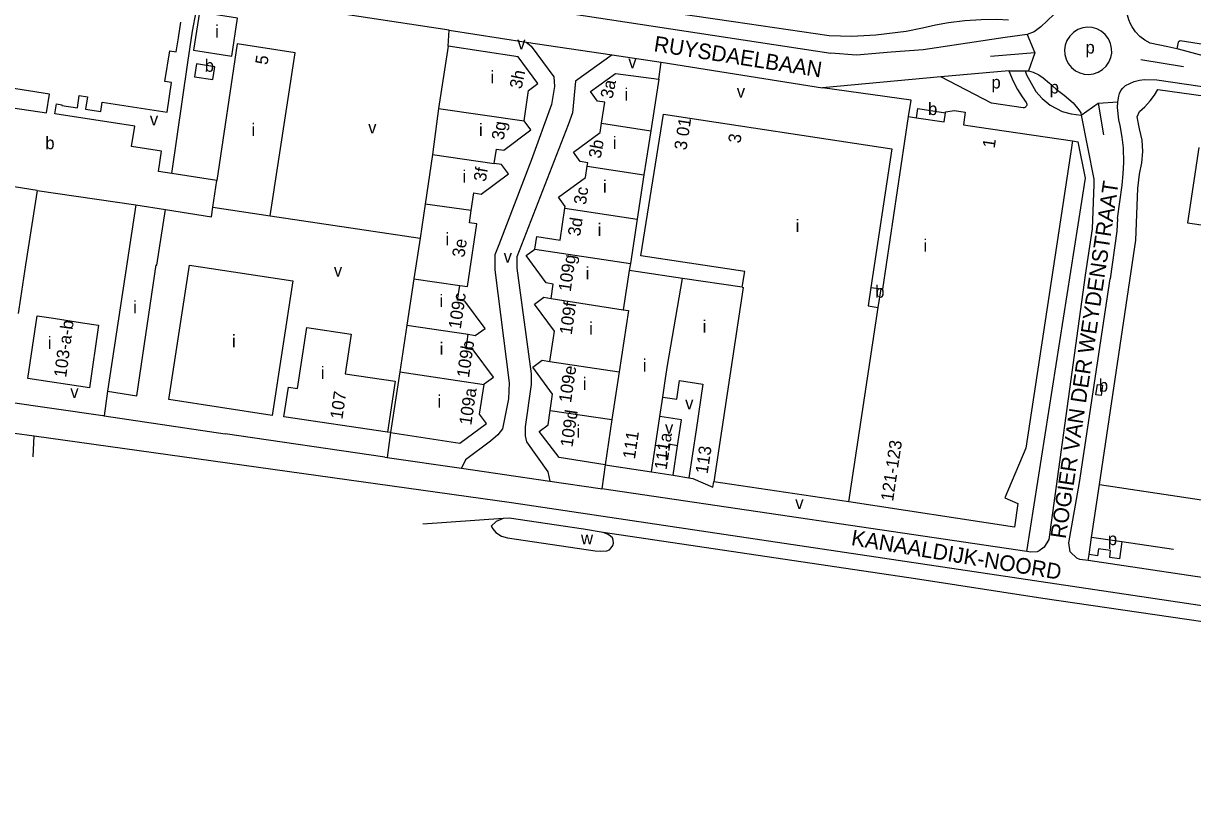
# Model space of a CAD drawing. Extents: x 163012 to 165277, y 382513 to 383987.
# Drawn here: x 163359.2 to 163733.4, y 382723.7 to 382977.2 of the extents above; entities that cross this region are included whole.
import ezdxf

# ---------------------------------------------------------------- set-up
doc = ezdxf.new("R2010")
doc.units = 0
for name, color, linetype in [('BLT_Basislijn', 7, 'Continuous'), ('BLT_Bebouwing', 7, 'Continuous'), ('BLT_Centroide', 7, 'Continuous'), ('BLT_Huisnummer', 7, 'Continuous'), ('BLT_Huisnummer_reeks', 7, 'Continuous'), ('BLT_Onderverdeling_panden', 7, 'Continuous'), ('BLT_Straatnaam', 7, 'Continuous'), ('BLT_Vlakafsluiter', 7, 'Continuous')]:
    doc.layers.add(name, color=color, linetype=linetype)

msp = doc.modelspace()

# ---------------------------------------------------------------- linework, layer by layer
at = {"layer": 'BLT_Basislijn'}
for p, q in [((163495.47, 382975.03), (163415.7, 382987.19)), ((163500, 382985.64), (163617.67, 382967.74)), ((163495.12, 382969.9), (163495.47, 382975.03)), ((163495.47, 382975.03), (163520.16, 382971.27)), ((163520.16, 382971.27), (163547.67, 382967.14)), ((163562.54, 382959.34), (163563.38, 382964.81)), ((163643.3, 382952.68), (163614.96, 382956.59)), ((163642.51, 382947.4), (163643.3, 382952.68)), ((163694.94, 382939.64), (163696.76, 382939.35)), ((163438.16, 382915.61), (163486.16, 382908.54)), ((163386.12, 382859.49), (163385.07, 382851.6)), ((163385.07, 382851.6), (163405.87, 382848.58)), ((163405.87, 382848.58), (163423.81, 382845.89)), ((163474.9, 382838.43), (163423.81, 382845.89)), ((163476.75, 382846.25), (163475.6, 382838.33)), ((163474.9, 382838.43), (163475.6, 382838.33)), ((163475.6, 382838.33), (163499.43, 382834.84)), ((163499.43, 382834.84), (163527.68, 382830.72)), ((163545.37, 382835.92), (163544.38, 382828.28)), ((163567.18, 382832.63), (163572.21, 382831.74)), ((163701.09, 382812.73), (163703.62, 382829.62)), ((163703.62, 382829.62), (163738.35, 382824.39)), ((163588.62, 382807.77), (163544.8, 382814.29)), ((163700.28, 382807.26), (163701.09, 382812.73)), ((163710.81, 382811.28), (163701.09, 382812.73)), ((163727.32, 382808.82), (163710.81, 382811.28)), ((163699.98, 382805.29), (163700.28, 382807.26)), ((163739.3, 382799.48), (163699.98, 382805.29)), ((163797.29, 382776.84), (163685.45, 382793.22))]:
    msp.add_line(p, q, dxfattribs=at)
for points in [[(163715.7, 383025), (163713.09, 383014.24), (163711.54, 383011.23), (163702.58, 382992.19), (163700.61, 382987.96), (163699.14, 382986.16), (163697.8, 382985.14), (163695.8, 382984.14), (163693.37, 382983.05), (163691.09, 382981.7), (163689.06, 382980.17), (163686.82, 382978.05), (163684.89, 382976.15), (163682.7, 382974.56), (163680.46, 382973.69)], [(163728.38, 382969.07), (163725.47, 382969.71), (163719.89, 382970.91), (163718.09, 382971.84), (163716.52, 382973.02), (163715.11, 382974.57), (163714.04, 382976.12), (163713.56, 382977.05), (163713, 382978.37), (163712.57, 382979.81), (163712.24, 382981.61), (163712.13, 382983.5), (163712.17, 382984.54), (163714.95, 382993.47), (163719.59, 383008.68), (163720.08, 383009.91), (163722.67, 383011.39), (163727.17, 383012.54)], [(163406.76, 382929.17), (163411.88, 382964.73), (163413.34, 382974.78), (163415.7, 382987.19)], [(163674.51, 382978.26), (163670.8, 382978.49), (163665.8, 382978.41), (163660.54, 382978.07), (163655.27, 382977.41), (163651.08, 382976.65), (163647.02, 382975.68), (163641.76, 382974.62), (163632.05, 382973.46), (163624.32, 382973.08), (163617.09, 382973.25), (163586.51, 382977.71), (163546.05, 382983.57)], [(163680.46, 382973.69), (163673.38, 382972.73), (163647.21, 382968.82), (163636.99, 382967.98), (163625.85, 382967.06), (163617.67, 382967.74)], [(163707.53, 382967.72), (163707.51, 382969.22), (163707.18, 382970.78), (163706.49, 382972.29), (163705.47, 382973.63), (163704.18, 382974.71), (163702.73, 382975.47), (163701.24, 382975.88), (163699.77, 382975.98), (163698.24, 382975.78), (163696.7, 382975.23), (163695.28, 382974.34), (163694.08, 382973.15), (163693.19, 382971.74), (163692.64, 382970.25), (163692.42, 382968.77)], [(163520.16, 382971.27), (163521.71, 382969.96), (163528.95, 382960.18), (163529.19, 382957.04), (163528.23, 382951.24), (163521.71, 382933.38), (163511.33, 382906.34), (163510.13, 382903.2), (163510.13, 382898.37), (163514.71, 382862.16), (163514.47, 382857.09), (163512.54, 382847.43), (163511.09, 382845.5), (163508.68, 382843.57), (163500.72, 382837.53), (163499.43, 382834.84)], [(163692.42, 382968.77), (163692.51, 382967.32), (163692.9, 382965.83), (163693.61, 382964.39), (163694.64, 382963.12), (163695.9, 382962.1), (163697.31, 382961.39), (163698.76, 382961), (163700.18, 382960.9), (163701.67, 382961.09), (163703.17, 382961.6), (163704.56, 382962.43), (163705.74, 382963.55), (163706.65, 382964.87), (163707.24, 382966.3), (163707.53, 382967.72)], [(163772.42, 382963.06), (163770.5, 382963.43), (163749.69, 382968.5), (163729.4, 382971.68), (163728.79, 382971.24), (163728.38, 382969.07)], [(163754.38, 382962.23), (163739.99, 382966.02), (163728.92, 382968.95), (163728.38, 382969.07)], [(163547.67, 382967.14), (163535.95, 382958.73), (163534.98, 382948.59), (163533.53, 382944.72), (163517.12, 382902.48), (163517.12, 382898.85), (163521.71, 382865.05), (163521.71, 382861.68), (163519.78, 382848.16), (163519.78, 382845.26), (163520.26, 382843.33), (163527.02, 382833.67), (163527.68, 382830.72)], [(163547.67, 382967.14), (163563.38, 382964.81)], [(163563.38, 382964.81), (163614.96, 382956.59)], [(163682.95, 382967.76), (163668.78, 382966.59)], [(163716.87, 382965.69), (163730.46, 382963.47)], [(163674.63, 382962.02), (163675.96, 382958.74), (163677.37, 382956.03), (163678.88, 382953.71), (163680.1, 382951.94), (163680.27, 382951.66), (163680.33, 382951.39), (163680.33, 382951.12), (163680.25, 382950.85), (163680.09, 382950.59), (163679.92, 382950.44), (163679.73, 382950.32), (163679.46, 382950.23), (163679.23, 382950.22), (163669.01, 382951.75), (163652.84, 382960.14)], [(163674.63, 382962.02), (163652.84, 382960.14)], [(163674.63, 382962.02), (163676.66, 382962.06), (163679.82, 382962.06)], [(163679.82, 382962.06), (163680.29, 382960.76), (163681.73, 382958.05), (163683.29, 382955.48), (163685.28, 382953.15), (163687.85, 382951.04), (163691.72, 382949.01), (163694.56, 382948.27), (163697.75, 382947.84)], [(163679.82, 382962.06), (163680.86, 382962.06)], [(163680.86, 382962.06), (163682.42, 382961.62), (163684.21, 382960.78), (163685.6, 382959.82), (163687.65, 382958.08), (163689.77, 382956.18), (163692.31, 382954.3), (163695.23, 382951.84), (163697.01, 382949.52), (163697.61, 382948.56), (163697.75, 382947.84)], [(163652.84, 382960.14), (163614.96, 382956.59)], [(163709.47, 382952.17), (163709.84, 382953.93), (163710.03, 382954.74), (163710.48, 382955.7), (163711.05, 382956.5), (163711.99, 382957.35), (163713.32, 382958.03), (163714.74, 382958.61), (163716.43, 382959.04), (163718.05, 382959.31), (163721.95, 382959.17), (163748.93, 382955.25), (163762.51, 382952.99)], [(163703.62, 382829.62), (163715.3, 382907.82), (163715.86, 382924.36), (163716.41, 382929), (163717.21, 382932.64), (163717.47, 382936.2), (163717.23, 382939.86), (163716.47, 382943.53), (163715.71, 382947.3), (163716.39, 382948.99), (163718.15, 382950.51), (163719.84, 382952.44), (163721.19, 382954.28), (163722.24, 382956.02), (163749.89, 382952.18), (163808.55, 382943.55), (163823.2, 382940.98)], [(163703.22, 382951.66), (163704.87, 382941.58)], [(163709.38, 382914.75), (163710.91, 382925.5), (163711.23, 382929.05), (163711.41, 382932.67), (163711.26, 382937.37), (163710.92, 382940.81), (163710.22, 382944.6), (163709.81, 382946.39), (163709.33, 382950.36), (163709.47, 382952.17)], [(163697.75, 382947.84), (163701.78, 382927.34), (163701.82, 382925.65), (163701.24, 382911.53), (163699.08, 382896.64)], [(163680.34, 382808.16), (163699.13, 382927.7), (163696.76, 382939.35)], [(163363.57, 382923.8), (163359.9, 382900), (163358.25, 382889.32), (163357.51, 382884.38)], [(163709.38, 382914.75), (163709.22, 382910.78), (163707, 382895.49)], [(163699.08, 382896.64), (163687.39, 382812.03), (163685.96, 382809.64), (163684.36, 382808.45), (163683.68, 382808.12), (163681.69, 382807.96), (163680.34, 382808.16)], [(163699.98, 382805.29), (163697.3, 382805.69), (163696.34, 382806.05), (163694.24, 382808.08), (163693.79, 382810.99), (163697.24, 382830.28), (163707, 382895.49)], [(163385.07, 382851.6), (163384.62, 382851.67), (163353.47, 382856.13)], [(163568.61, 382842.08), (163569.85, 382850.36), (163562.9, 382851.41)], [(163350, 382846.93), (163362.62, 382845.18)], [(163362.62, 382845.18), (163515.48, 382823.94), (164187.08, 382723.68)], [(163476.75, 382846.25), (163475.69, 382846.41)], [(163527.68, 382830.72), (163543.82, 382828.36), (163544.38, 382828.28)], [(163680.34, 382808.16), (163544.38, 382828.28)], [(163512.8, 382818.73), (163487, 382816.95)], [(163512.8, 382818.73), (163510.56, 382817.76), (163508.92, 382816.35), (163509.5, 382815.49), (163510.44, 382814.34), (163512.28, 382813.17), (163514.2, 382812.56), (163542.18, 382808.46), (163543.96, 382808.35), (163545.94, 382808.4), (163546.8, 382808.75), (163547.38, 382809.35), (163547.87, 382810.12), (163548.1, 382810.9), (163547.95, 382811.85), (163547.72, 382812.56), (163547.12, 382813.17), (163546.32, 382813.63), (163544.8, 382814.29)], [(163544.8, 382814.29), (163538.51, 382815.38), (163514.69, 382818.85), (163512.8, 382818.73)], [(163685.45, 382793.22), (163644.68, 382799.5), (163588.62, 382807.77)], [(163710.81, 382811.28), (163709.99, 382805.83), (163706.88, 382806.29), (163707.18, 382808.49), (163703.32, 382809.08), (163702.99, 382806.87), (163700.28, 382807.26)]]:
    msp.add_lwpolyline(points, dxfattribs=at)
at = {"layer": 'BLT_Bebouwing'}
for p, q in [((163495.12, 382969.9), (163492.1, 382949.96)), ((163492.1, 382949.96), (163490.19, 382935.23)), ((163560.01, 382942.86), (163557.83, 382928.72)), ((163665.09, 382944.03), (163694.94, 382939.64)), ((163490.19, 382935.23), (163487.8, 382919.41)), ((163735.4, 382937.47), (163731.83, 382913.36)), ((163421.16, 382926.95), (163406.76, 382929.17)), ((163557.83, 382928.72), (163555.65, 382914.54)), ((163363.57, 382923.8), (163350, 382925.9)), ((163363.57, 382923.8), (163395.18, 382919.14)), ((163395.18, 382919.14), (163386.12, 382859.49)), ((163419.89, 382918.38), (163438.16, 382915.61)), ((163487.8, 382919.41), (163486.16, 382908.54)), ((163555.65, 382914.54), (163553.47, 382900.37)), ((163731.83, 382913.36), (163738.35, 382912.41)), ((163486.16, 382908.54), (163484.19, 382895.51)), ((163553.47, 382900.37), (163553.13, 382898.13)), ((163555.93, 382897.72), (163553.13, 382898.13)), ((163570.11, 382895.62), (163555.93, 382897.72)), ((163484.19, 382895.51), (163481.95, 382880.67)), ((163589.25, 382892.79), (163570.11, 382895.62)), ((163481.95, 382880.67), (163479.68, 382865.68)), ((163479.68, 382865.68), (163476.75, 382846.25)), ((163569.2, 382862.92), (163576.7, 382861.8)), ((163576.7, 382861.8), (163574.51, 382847.11)), ((163386.12, 382859.49), (163395.49, 382858.04)), ((163562.9, 382851.41), (163563.84, 382857.65)), ((163475.69, 382846.41), (163442.59, 382851.29)), ((163561.49, 382842.09), (163562.9, 382851.41)), ((163574.51, 382847.11), (163572.21, 382831.74)), ((163567.18, 382832.63), (163568.61, 382842.08)), ((163545.37, 382835.92), (163560.23, 382833.68)), ((163560.23, 382833.68), (163567.18, 382832.63)), ((163623.43, 382824.09), (163580.14, 382830.56))]:
    msp.add_line(p, q, dxfattribs=at)
for points in [[(163415.57, 382980.83), (163413.69, 382968.64), (163425.88, 382966.75), (163427.76, 382978.95)], [(163412.34, 382899.86), (163445.44, 382894.88), (163438.86, 382851.75), (163405.76, 382856.82)], [(163363.6, 382883.65), (163368.83, 382882.85), (163378.14, 382881.41), (163383.28, 382880.62), (163380.34, 382860.63), (163360.59, 382863.61)], [(163702.96, 382861.69), (163704.63, 382861.45), (163704.14, 382858.09), (163702.44, 382858.36)]]:
    msp.add_lwpolyline(points, close=True, dxfattribs=at)
for points in [[(163393.85, 382937.84), (163394.85, 382944.33), (163369.27, 382948.28), (163369.76, 382951.44), (163371.54, 382951.17), (163371.51, 382950.93), (163376.49, 382950.17), (163377.1, 382954.1), (163379.71, 382953.7), (163379.11, 382949.78), (163383.99, 382949.03), (163384.46, 382952.05), (163405.21, 382948.85), (163406.66, 382958.29), (163404.52, 382958.62), (163406.03, 382968.46), (163408.1, 382968.14), (163408.8, 382972.63), (163409.56, 382977.58)], [(163438.16, 382915.61), (163446.2, 382967.83), (163427.66, 382970.68), (163421.16, 382926.95)], [(163519.48, 382946.04), (163520.92, 382955.79), (163523.87, 382957.97), (163517.58, 382966.51), (163495.12, 382969.9)], [(163414.59, 382964.3), (163413.95, 382960.14), (163419.89, 382959.23), (163420.53, 382963.38), (163414.59, 382964.3)], [(163544.26, 382945.28), (163545.31, 382952.03), (163542.93, 382952.36), (163540.68, 382955.43), (163548.68, 382961.24), (163562.54, 382959.34)], [(163350, 382951.03), (163366.6, 382948.65), (163367.52, 382954.62), (163350, 382957.32)], [(163562.54, 382959.34), (163560.01, 382942.86)], [(163645.01, 382947.03), (163645.45, 382949.98), (163654.33, 382948.65)], [(163589.25, 382892.79), (163590.06, 382897.82), (163556.81, 382902.87), (163564.12, 382948.23), (163637.18, 382937.12), (163630.43, 382892.73)], [(163633.7, 382892.24), (163634.27, 382892.16), (163642.51, 382947.4)], [(163642.51, 382947.4), (163645.01, 382947.03)], [(163654.33, 382948.65), (163654.38, 382948.97), (163657.21, 382949.36), (163660.68, 382948.85), (163660.07, 382944.78), (163665.09, 382944.03)], [(163509.9, 382932.41), (163510.66, 382937.03), (163512.93, 382936.7), (163521.63, 382943.13), (163519.48, 382946.04)], [(163539.64, 382931.51), (163539.81, 382932.64), (163537.44, 382933), (163535.24, 382936.03), (163543.8, 382942.36), (163544.26, 382945.28)], [(163694.94, 382939.64), (163680.08, 382841.27), (163673.36, 382825.39), (163677.52, 382823.57), (163676.44, 382816.03), (163623.43, 382824.09)], [(163406.76, 382929.17), (163402.4, 382929.84), (163403.4, 382936.36), (163393.85, 382937.84)], [(163502.57, 382917.3), (163503.42, 382922.95), (163505.73, 382922.62), (163514.43, 382929.05), (163512.21, 382932.06), (163509.9, 382932.41)], [(163532.55, 382918.08), (163532.64, 382918.67), (163530.51, 382921.57), (163539.1, 382927.91), (163539.64, 382931.51)], [(163395.49, 382858.04), (163401.65, 382899.92), (163401.9, 382899.88), (163404.73, 382917.65)], [(163404.73, 382917.65), (163419.44, 382915.35), (163419.89, 382918.38)], [(163498.92, 382893.33), (163501.32, 382892.99), (163504.36, 382913.04), (163501.98, 382913.39), (163502.57, 382917.3)], [(163522.95, 382905.01), (163523.57, 382909.02), (163531, 382907.9), (163532.55, 382918.08)], [(163526.52, 382894.15), (163520.09, 382902.91), (163522.95, 382905.01)], [(163528.12, 382889.2), (163528.81, 382893.79), (163526.52, 382894.15)], [(163501.61, 382877.75), (163503.81, 382877.36), (163506.96, 382879.62), (163500.53, 382888.33), (163498.19, 382888.68), (163498.92, 382893.33)], [(163630.43, 382892.73), (163633.7, 382892.24)], [(163527.69, 382869.06), (163529.15, 382878.72), (163522.78, 382887.32), (163525.77, 382889.57), (163528.12, 382889.2)], [(163442.59, 382851.29), (163444.02, 382860.84), (163446.98, 382860.4), (163449.9, 382879.91), (163464.09, 382877.78)], [(163464.09, 382877.78), (163462.19, 382865.09), (163478.17, 382862.69), (163475.69, 382846.41)], [(163506.7, 382861.66), (163506.73, 382861.85), (163509.64, 382864.01), (163503.21, 382872.77), (163500.91, 382873.11), (163501.61, 382877.75)], [(163527.81, 382853.37), (163528.58, 382858.53), (163522.29, 382867.17), (163525.29, 382869.4), (163527.69, 382869.06)], [(163476.75, 382846.25), (163498.86, 382842.89), (163507.4, 382849.19), (163505.21, 382852.14), (163506.7, 382861.66)], [(163563.84, 382857.65), (163568.31, 382856.98), (163569.2, 382862.92)], [(163545.37, 382835.92), (163530.71, 382838.25), (163524.24, 382846.64), (163527.12, 382848.74), (163527.81, 382853.37)], [(163568.61, 382842.08), (163565.74, 382842.52), (163565.58, 382841.47), (163561.49, 382842.09)], [(163572.21, 382831.74), (163573.49, 382831.55), (163579.87, 382828.77), (163580.14, 382830.56)]]:
    msp.add_lwpolyline(points, dxfattribs=at)
at = {"layer": 'BLT_Onderverdeling_panden'}
for p, q in [((163492.1, 382949.96), (163519.48, 382946.04)), ((163544.26, 382945.28), (163560.01, 382942.86)), ((163490.19, 382935.23), (163509.9, 382932.41)), ((163539.64, 382931.51), (163557.83, 382928.72)), ((163419.89, 382918.38), (163421.16, 382926.95)), ((163395.18, 382919.14), (163404.73, 382917.65)), ((163502.57, 382917.3), (163487.8, 382919.41)), ((163532.55, 382918.08), (163555.65, 382914.54)), ((163522.95, 382905.01), (163553.47, 382900.37)), ((163553.13, 382898.13), (163551.2, 382885.57)), ((163484.19, 382895.51), (163498.92, 382893.33)), ((163565.35, 382867.73), (163570.11, 382895.62)), ((163632.81, 382886.33), (163633.7, 382892.24)), ((163528.12, 382889.2), (163551.2, 382885.57)), ((163623.43, 382824.09), (163632.81, 382886.33)), ((163481.95, 382880.67), (163501.61, 382877.75)), ((163527.69, 382869.06), (163549.91, 382865.76)), ((163564.73, 382863.59), (163565.35, 382867.73)), ((163479.68, 382865.68), (163506.7, 382861.66)), ((163549.91, 382865.76), (163547.51, 382850.44)), ((163563.84, 382857.65), (163564.73, 382863.59)), ((163527.81, 382853.37), (163547.51, 382850.44)), ((163547.51, 382850.44), (163545.37, 382835.92)), ((163560.23, 382833.68), (163561.49, 382842.09))]:
    msp.add_line(p, q, dxfattribs=at)
for points in [[(163645.01, 382947.03), (163653.89, 382945.71), (163654.33, 382948.65)], [(163589.25, 382892.79), (163589.62, 382892.73), (163580.14, 382830.56)], [(163630.43, 382892.73), (163629.55, 382886.81), (163632.81, 382886.33)], [(163551.2, 382885.57), (163552.88, 382885.31), (163549.91, 382865.76)]]:
    msp.add_lwpolyline(points, dxfattribs=at)
at = {"layer": 'BLT_Vlakafsluiter'}
for p, q in [((163680.46, 382973.69), (163682.95, 382967.76)), ((163682.95, 382967.76), (163680.86, 382962.06)), ((163697.75, 382947.84), (163703.22, 382951.66)), ((163703.22, 382951.66), (163709.47, 382952.17)), ((163362.3, 382838.54), (163362.62, 382845.18))]:
    msp.add_line(p, q, dxfattribs=at)

# ---------------------------------------------------------------- texts
at = {"layer": 'BLT_Centroide'}
for s, p in [('i', (163420.61, 382972.68)), ('v', (163517.26, 382968.96)), ('p', (163699.14, 382967.58)), ('b', (163417.24, 382961.75)), ('v', (163552.81, 382962.9)), ('i', (163508.72, 382958.06)), ('p', (163669.03, 382956.39)), ('p', (163687.66, 382954.79)), ('i', (163551.61, 382952.5)), ('v', (163587.52, 382953.48)), ('b', (163648.74, 382947.89)), ('v', (163399.67, 382944.6)), ('i', (163432.22, 382941.23)), ('v', (163469.55, 382942.01)), ('i', (163505.02, 382941.16)), ('b', (163366.21, 382936.97)), ('i', (163547.83, 382937)), ('i', (163499.74, 382926.25)), ('i', (163544.71, 382923.03)), ('i', (163543.02, 382909.22)), ('i', (163606.39, 382910.46)), ('i', (163494.28, 382906.23)), ('i', (163647.29, 382904.14)), ('v', (163458.57, 382896.21)), ('i', (163539.18, 382895.28)), ('i', (163492.37, 382886.44)), ('b', (163631.84, 382889.45)), ('i', (163394.36, 382884.42)), ('i', (163540.27, 382877.66)), ('i', (163576.62, 382878.22)), ('i', (163367.02, 382873)), ('i', (163425.96, 382873.59)), ('i', (163492.45, 382871.16)), ('i', (163454.38, 382863.42)), ('i', (163557.45, 382865.8)), ('i', (163538.24, 382859.91)), ('v', (163374.21, 382857.37)), ('b', (163703.41, 382859.37)), ('i', (163491.76, 382854.28)), ('v', (163571, 382853.73)), ('i', (163536.22, 382844.66)), ('v', (163564.55, 382845.87)), ('i', (163564.42, 382837.34)), ('v', (163606.24, 382821.8)), ('w', (163537.67, 382810.53)), ('p', (163706.3, 382810.24))]:
    msp.add_text(s, height=4, dxfattribs=at).set_placement(p)
msp.add_text('v', height=4, rotation=359, dxfattribs=at).set_placement((163512.87, 382900.71))
at = {"layer": 'BLT_Huisnummer'}
for s, rotation, p in [('5', 81.4231, (163437.32, 382963.8)), ('3h', 77.9599, (163518.63, 382956.04)), ('3a', 78.316, (163547.71, 382952.91)), ('3g', 81.8598, (163512.97, 382939.73)), ('3b', 79.309, (163543.94, 382933.79)), ('3', 81.3463, (163588.67, 382938.69)), ('3f', 79.8861, (163507.15, 382926.36)), ('3c', 81.2829, (163539.24, 382919.01)), ('3d', 81.2863, (163537.35, 382908.92)), ('3e', 81.5753, (163500.33, 382902.14)), ('109g', 81.54, (163534.36, 382891.2)), ('109c', 81.5722, (163499.18, 382879.26)), ('109f', 81.5473, (163534.68, 382877.42)), ('109b', 81.4813, (163501.8, 382863.67)), ('109e', 81.5473, (163534.47, 382855.65)), ('109a', 81.5778, (163502.56, 382848.49)), ('109d', 81.5567, (163534.94, 382841.45)), ('111', 81.4632, (163554.92, 382837.63)), ('111a', 81.5134, (163565.05, 382834.16)), ('113', 81.509, (163578.19, 382832.88))]:
    msp.add_text(s, height=4, rotation=rotation, dxfattribs=at).set_placement(p)
at = {"layer": 'BLT_Huisnummer_reeks'}
for s, rotation, p in [('3 01', 81.3654, (163571.4, 382936.49)), ('1', 81.5097, (163670.06, 382937.14)), ('103-a-b', 82.3085, (163372.89, 382863.73)), ('107', 81.4798, (163461.29, 382850.36)), ('121-123', 81.5097, (163637.55, 382824.11))]:
    msp.add_text(s, height=4, rotation=rotation, dxfattribs=at).set_placement(p)
at = {"layer": 'BLT_Straatnaam'}
for s, height, rotation, p in [('RUYSDAELBAAN', 5, 351.0594, (163560.76, 382968.34)), ('ROGIER VAN DER WEYDENSTRAAT', 5, 81.5474, (163692.8, 382812.1)), ('KANAALDIJK-NOORD', 4.9999, 350.5637, (163623.92, 382810.29))]:
    msp.add_text(s, height=height, rotation=rotation, dxfattribs=at).set_placement(p)

doc.saveas('drawing.dxf')
